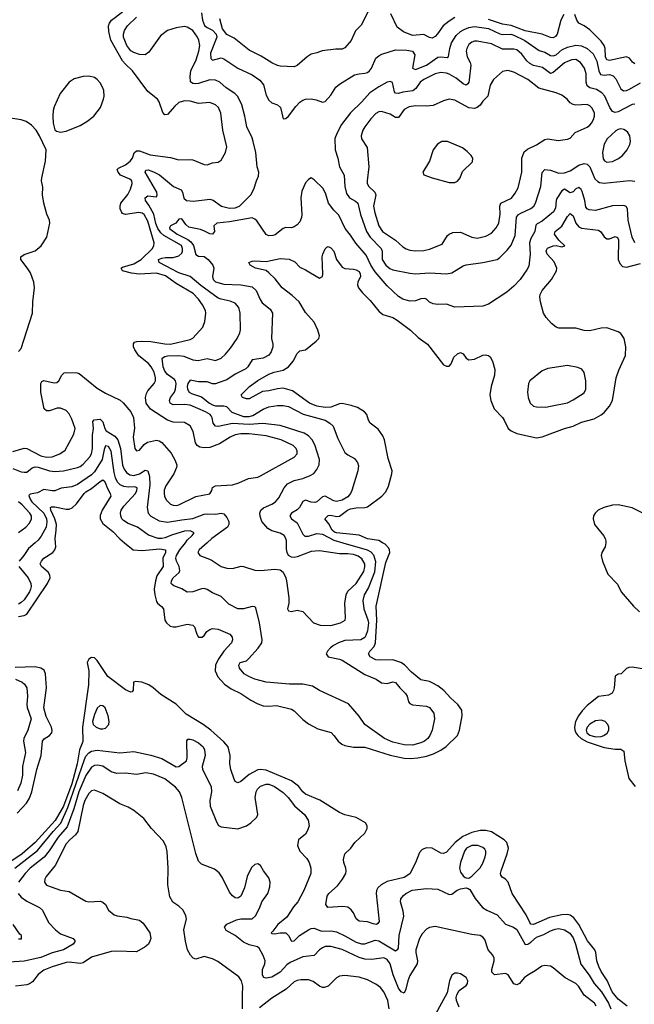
# Model space of a CAD drawing. Header units: inches. Extents: x 1603819 to 1745079, y 385938 to 533966.
# Tile 265 of 561: x 1704959 to 1709325, y 416722 to 423714. Entities that reach past the tile are written whole.
import ezdxf

# ---------------------------------------------------------------- set-up
doc = ezdxf.new("R2010")
doc.units = ezdxf.units.IN
doc.header["$MEASUREMENT"] = 0
doc.layers.add('B7401', color=7, linetype='Continuous')
doc.layers.add('B7402', color=7, linetype='Continuous')

msp = doc.modelspace()

# ---------------------------------------------------------------- linework, layer by layer
at = {"layer": 'B7401', "color": 5}
for points, elevation in [([(1704950, 419476.3), (1704990, 419482.8), (1705010, 419491.9), (1705156.2, 419710), (1705175.4, 419750), (1705172.7, 419770), (1705160.8, 419790), (1705113.6, 419830), (1705105.8, 419850), (1705113.6, 419870), (1705130.7, 419890), (1705194.6, 419930), (1705209.9, 419950.1), (1705217.1, 419970), (1705214, 420000)], 220), ([(1705068.4, 420000), (1705021.3, 419958.7), (1704989.9, 419910), (1704956.3, 419870)], 240), ([(1705703.5, 420000), (1705764.6, 419950), (1705830, 419944.4), (1705955.6, 419955.6), (1705995, 419950), (1705994, 419930), (1705977.3, 419890), (1705978.4, 419830), (1705934.2, 419765.8), (1705923.7, 419730), (1705914.8, 419670), (1705918.2, 419630), (1705930, 419583.1), (1705937.7, 419570), (1705967.2, 419547.2), (1705981.7, 419530), (1705990, 419450.8), (1706001.8, 419430), (1706028.2, 419408.2), (1706050, 419401.5), (1706070, 419402), (1706150, 419420.9), (1706190, 419414.4), (1706202, 419402), (1706217.4, 419350), (1706230, 419328.8), (1706256.2, 419330), (1706270, 419341.3), (1706289.8, 419370.2), (1706310, 419383.9), (1706330, 419390.2), (1706370, 419385.6), (1706452.4, 419350), (1706469.1, 419329.1), (1706470.2, 419310), (1706463.5, 419290), (1706410, 419229.9), (1706369, 419170), (1706350.1, 419130), (1706348, 419090), (1706367.5, 419047.5), (1706414.5, 418994.5), (1706462.2, 418962.2), (1706530, 418928.8), (1706602.2, 418882.2), (1706650, 418855.8), (1706690, 418841.7), (1706730, 418839.4), (1706783.8, 418843.8), (1706890, 418818), (1706910, 418805.3), (1706970, 418743.9), (1707010, 418714.5), (1707077.3, 418677.3), (1707171.3, 418651.3), (1707191.9, 418631.9), (1707221.3, 418590), (1707247.4, 418570), (1707270, 418559.8), (1707330, 418549.3), (1707410, 418548.3), (1707592.1, 418492.1), (1707690, 418470.9), (1707732.1, 418467.9), (1707787.9, 418472.1), (1707850, 418484.6), (1707899, 418501), (1707950, 418526.4), (1707988.3, 418551.7), (1708069.7, 418630), (1708084.2, 418670), (1708103.2, 418770), (1708100.2, 418810), (1708071.6, 418850), (1708018.4, 418898.4), (1707973.3, 418950), (1707930, 418983.5), (1707890, 419006.1), (1707870, 419015), (1707810, 419027.3), (1707741.4, 419081.4), (1707692.1, 419132.1), (1707666.5, 419150), (1707610, 419167.8), (1707525.3, 419165.3), (1707490, 419169.2), (1707449.9, 419189.9), (1707438, 419210), (1707446.4, 419230), (1707477.8, 419262.2), (1707487.8, 419290), (1707495.4, 419450), (1707491.3, 419550), (1707561.4, 419858.6), (1707589, 419930), (1707587.2, 419950), (1707581.1, 419961.1), (1707555.5, 419990), (1707537.4, 420000)], 220), ([(1707253.7, 420000), (1707428.5, 419948.5), (1707454.4, 419934.4), (1707472.8, 419912.8), (1707486.2, 419866.2), (1707479.4, 419790), (1707437.6, 419682.4), (1707407.4, 419630), (1707396.7, 419590), (1707403.6, 419530), (1707433.5, 419453.5), (1707437.1, 419430), (1707430, 419373.7), (1707419.1, 419340.9), (1707410, 419325.9), (1707381.6, 419310), (1707270, 419305.2), (1707224, 419290), (1707189, 419271), (1707166.8, 419253.2), (1707146, 419230), (1707137.4, 419210), (1707150, 419188.6), (1707230, 419174.2), (1707250, 419166.5), (1707410, 419065), (1707490.4, 419030.4), (1707530, 419005.7), (1707570, 418999.8), (1707610, 419011.2), (1707630, 419007.6), (1707659.7, 418970), (1707701, 418930), (1707711.6, 418910), (1707721.4, 418870), (1707730, 418858.3), (1707750, 418849), (1707850, 418839.7), (1707870, 418829.7), (1707900.4, 418790), (1707906.8, 418750), (1707889.8, 418670), (1707872.4, 418630), (1707857.4, 418610), (1707834.2, 418590), (1707810, 418577.9), (1707750, 418562.9), (1707690, 418563.6), (1707610, 418584.1), (1707550, 418610.1), (1707411.8, 418710), (1707370, 418768.4), (1707295, 418855), (1707090.2, 418950.2), (1707040.2, 418980.2), (1706970, 418996.6), (1706875.4, 418995.4), (1706710, 419009.2), (1706630, 419030.2), (1706586, 419050), (1706554.9, 419070), (1706521.1, 419110), (1706516.4, 419130), (1706524.9, 419150), (1706570, 419161.3), (1706584.8, 419175.2), (1706654.3, 419250), (1706678.3, 419290), (1706682.3, 419310), (1706663.5, 419430), (1706637.4, 419537.4), (1706630, 419544.2), (1706610, 419546), (1706550, 419530.2), (1706510, 419531.4), (1706443.9, 419563.9), (1706390, 419618), (1706330, 419644.6), (1706290, 419668.9), (1706270, 419674), (1706250, 419672.8), (1706190, 419650.3), (1706150, 419649), (1706110, 419673.4), (1706053.5, 419693.5), (1706042.3, 419702.3), (1706036.5, 419710), (1706037.3, 419730), (1706050.3, 419750), (1706092.3, 419787.7), (1706096.3, 419803.7), (1706092.3, 419830), (1706072.8, 419870), (1706069.1, 419890), (1706072.5, 419910), (1706096.6, 419950), (1706136.5, 420000)], 240), ([(1706290.4, 420000), (1706234, 419950), (1706224.9, 419930), (1706239.1, 419910), (1706318.8, 419878.8), (1706390, 419831.2), (1706430, 419819.3), (1706470, 419818), (1706532.4, 419832.4), (1706550, 419831.4), (1706630, 419804.2), (1706670, 419802.6), (1706772.2, 419812.2), (1706808.5, 419808.5), (1706830.3, 419790.3), (1706850, 419750.8), (1706854.6, 419730), (1706872.1, 419607.9), (1706870.6, 419570), (1706862, 419530), (1706870, 419516), (1706890, 419510.8), (1706930, 419521.6), (1706970, 419510.4), (1707045.5, 419430), (1707093.7, 419413.7), (1707170, 419412.6), (1707237.2, 419430), (1707271, 419449), (1707274, 419470), (1707269.9, 419569.9), (1707278, 419630), (1707290, 419654.8), (1707350, 419711), (1707404.4, 419795.6), (1707412.2, 419827.8), (1707409.9, 419850), (1707390, 419886.2), (1707364.1, 419904.1), (1707330, 419916.1), (1707290, 419921), (1707230, 419920.3), (1707090, 419942.1), (1707030, 419936.6), (1706930, 419900.2), (1706910, 419895.4), (1706890, 419897.2), (1706869.8, 419909.8), (1706858.4, 419930), (1706853.6, 419953.6), (1706853.7, 420000)], 260), ([(1709122.1, 420000), (1709118.9, 419970), (1709095.5, 419930), (1709090.5, 419910), (1709099.3, 419870), (1709137.7, 419777.7), (1709205.3, 419705.3), (1709231.8, 419650), (1709319.5, 419550), (1709361.5, 419510)], 220), ([(1704953.6, 419830), (1705019.1, 419750), (1705037.5, 419710), (1705040.5, 419690), (1705037.1, 419670), (1705028.2, 419650), (1704990, 419595.5), (1704970, 419575.1), (1704950, 419564.2)], 240), ([(1709273.5, 416710), (1709210, 416759.7), (1709167.4, 416810), (1709131.6, 416891.6), (1709090, 416956.3), (1709073.7, 416990), (1709060.1, 417030), (1709052.9, 417090), (1709045.6, 417110), (1708993.2, 417173.2), (1708930, 417289.8), (1708895.6, 417335.6), (1708870, 417354.5), (1708850, 417359.3), (1708810, 417358.1), (1708722.4, 417337.6), (1708610, 417289.9), (1708590, 417292), (1708582.2, 417302.2), (1708557.4, 417357.4), (1708458.3, 417510), (1708429.7, 417590), (1708411.3, 417610), (1708386, 417626), (1708378.2, 417638.2), (1708375, 417650), (1708379, 417670), (1708423.2, 417790), (1708430.4, 417830), (1708419.6, 417870), (1708401, 417890), (1708310, 417947.1), (1708270, 417957.3), (1708230, 417955.6), (1708170, 417941.7), (1708107, 417913), (1708052.5, 417870), (1707990, 417803.2), (1707970, 417792.3), (1707950, 417795.7), (1707890, 417830.9), (1707850, 417833.8), (1707818.3, 417821.7), (1707799.5, 417800.5), (1707772.1, 417727.9), (1707730, 417649.7), (1707690, 417623.5), (1707570, 417593.4), (1707527.2, 417570), (1707504.3, 417550), (1707493.1, 417530), (1707491.5, 417510), (1707512.6, 417310), (1707504.4, 417295.6), (1707494, 417290), (1707470, 417293.1), (1707430, 417307.7), (1707370, 417312.4), (1707349.1, 417329.1), (1707330, 417372), (1707313.9, 417393.9), (1707290, 417411.5), (1707255.8, 417415.8), (1707149.2, 417410), (1707133.6, 417430), (1707144.4, 417490), (1707155.8, 417510), (1707216.7, 417563.3), (1707253.1, 417610), (1707275.2, 417650), (1707279.1, 417670), (1707276.3, 417690), (1707261.8, 417730), (1707259.4, 417750), (1707268.8, 417791.2), (1707311.8, 417830), (1707340.7, 417870), (1707410, 417936.4), (1707426.9, 417970), (1707428, 417990), (1707416.9, 418010), (1707350, 418048.8), (1707270, 418067), (1707230, 418083.1), (1707092.4, 418172.4), (1706990, 418214.2), (1706970.3, 418230.3), (1706941.2, 418270), (1706890, 418310), (1706710, 418385.1), (1706670, 418390.3), (1706650, 418386.9), (1706590, 418353.6), (1706530, 418303.9), (1706510, 418294.6), (1706498.9, 418298.9), (1706490, 418305.1), (1706481.8, 418321.8), (1706459.5, 418390), (1706452.8, 418430), (1706453.7, 418490), (1706439.3, 418550), (1706410, 418585.6), (1706318.3, 418670), (1706262.8, 418710), (1706143, 418783), (1706070, 418852.7), (1705961.2, 418921.2), (1705908.5, 418970), (1705876, 418990), (1705826, 419010), (1705784.9, 419015.1), (1705767.7, 419010), (1705766.2, 418953.8), (1705758.9, 418941.1), (1705750, 418937.6), (1705710, 418956.2), (1705586.6, 419050), (1705510, 419164), (1705490, 419182), (1705470, 419184.8), (1705450, 419172.3), (1705439.2, 419150), (1705450.2, 419090), (1705448.5, 418990), (1705405, 418690), (1705408.1, 418588.1), (1705384.7, 418530), (1705368.5, 418430), (1705330, 418288), (1705270.5, 418129.5), (1705212.3, 418027.7), (1705070, 417871.6), (1704977.5, 417790), (1704890, 417732.4)], 220), ([(1704941.7, 418078.3), (1705007.2, 418150), (1705030, 418186.4), (1705044.5, 418230), (1705081, 418390), (1705111.6, 418490), (1705120.3, 418590), (1705133.8, 418606.2), (1705171.7, 418630), (1705187.3, 418650), (1705190, 418666.8), (1705184.9, 418690), (1705146.9, 418766.9), (1705131.8, 418828.2), (1705150.8, 418970), (1705143.2, 419070), (1705133.9, 419093.9), (1705110.2, 419110.2), (1705070, 419119.4), (1704926.1, 419113.9)], 220), ([(1709410, 419100.3), (1709310, 419116.9), (1709285.3, 419114.7), (1709270, 419106.6), (1709231, 419070), (1709210, 419066), (1709188.6, 419051.4), (1709181.7, 418970), (1709177.6, 418950), (1709167.7, 418932.3), (1709141.5, 418918.5), (1709070, 418907.6), (1708990, 418844.6), (1708953.7, 418806.3), (1708928.2, 418771.8), (1708908.1, 418730), (1708901.2, 418690), (1708901.7, 418670), (1708908.7, 418650), (1708923.3, 418630), (1708947, 418610), (1708990, 418584.9), (1709110, 418546.9), (1709190, 418534.2), (1709230, 418532.8), (1709250, 418519.6), (1709258.9, 418450), (1709285.9, 418325.9), (1709331.1, 418270)], 220), ([(1704930, 419031.7), (1704977.4, 419010), (1704994.7, 418994.7), (1705010.4, 418970.4), (1705015.7, 418910), (1705009.1, 418850), (1705011.9, 418830), (1705039.9, 418750), (1705018.3, 418670), (1704989.1, 418610), (1704986.9, 418590), (1705001.2, 418510), (1704979.9, 418410), (1704979.1, 418350), (1704966.8, 418293.2), (1704942.7, 418237.3)], 240), ([(1704926, 417690), (1705085.4, 417814.6), (1705197, 417950), (1705251.5, 418008.5), (1705301.4, 418118.6), (1705419.7, 418460.3), (1705430, 418483.2), (1705450, 418507.5), (1705470, 418519.9), (1705510, 418527.9), (1705670, 418508.2), (1705770, 418516.4), (1705891.3, 418491.3), (1705970, 418467.6), (1706070, 418408.4), (1706090, 418409.7), (1706144, 418450), (1706148.2, 418471.8), (1706146.4, 418593.6), (1706154.8, 418605.2), (1706170, 418605.1), (1706190, 418599.7), (1706230, 418579.1), (1706261.7, 418550), (1706273.1, 418530), (1706278, 418490), (1706254.7, 418410), (1706257.4, 418390), (1706319.8, 418270), (1706321.8, 418230), (1706308.9, 418170), (1706313.5, 418130), (1706356.8, 418016.8), (1706371.9, 417991.9), (1706390, 417983.1), (1706510, 417968.5), (1706570, 417988.6), (1706601.3, 418010), (1706643.8, 418050), (1706650.4, 418070), (1706631.1, 418190), (1706638, 418230), (1706649.3, 418250), (1706670, 418271.6), (1706710, 418286), (1706730, 418284.4), (1706770, 418269.8), (1706830, 418227.2), (1706866.3, 418190), (1706911.3, 418131.3), (1706983.5, 418070), (1707008.7, 418030), (1707014.7, 417990), (1707004.7, 417955.3), (1706988.8, 417931.2), (1706940.7, 417890), (1706931.6, 417850), (1706949.6, 417810), (1706998.3, 417758.3), (1707015.1, 417730), (1707028.5, 417690), (1707028.4, 417650), (1706978.5, 417530), (1706935.1, 417450), (1706905.2, 417414.8), (1706858, 417342), (1706792.7, 417290), (1706758.3, 417241.7), (1706745.1, 417230), (1706750, 417225.1), (1706770, 417221.5), (1706810, 417229.9), (1706850, 417228.6), (1706870, 417211.6), (1706891.3, 417171.3), (1706910, 417173.8), (1706947.7, 417210), (1707010, 417251.3), (1707030, 417261.1), (1707050, 417262.4), (1707102.5, 417242.5), (1707170, 417244.2), (1707210, 417236.5), (1707270, 417208.9), (1707350, 417163.9), (1707388.1, 417151.9), (1707410, 417152.2), (1707483.5, 417176.5), (1707510, 417173.5), (1707630, 417102.6), (1707646.6, 417113.4), (1707650, 417122), (1707656, 417210), (1707687.7, 417347.7), (1707683.7, 417383.7), (1707664.9, 417450), (1707667.9, 417470), (1707685.3, 417494.7), (1707702.4, 417510), (1707748.1, 417531.9), (1707850, 417545.2), (1707930, 417539.4), (1708010, 417501), (1708030, 417505.4), (1708068, 417532), (1708090, 417541.7), (1708130, 417549.6), (1708145.4, 417545.4), (1708156.3, 417536.3), (1708193.7, 417473.7), (1708246.6, 417410), (1708277, 417390), (1708350, 417357.3), (1708410, 417292.2), (1708468, 417270), (1708490, 417254.4), (1708550, 417147.1), (1708570, 417149.9), (1708590, 417162.5), (1708630, 417198.7), (1708682.8, 417217.2), (1708730, 417244.5), (1708763.3, 417256.7), (1708790, 417259.4), (1708830, 417251.5), (1708866.7, 417226.7), (1708890, 417194.4), (1708907.8, 417150), (1708946.2, 417006.2), (1709004.7, 416930), (1709039.6, 416870), (1709091.4, 416811.4), (1709141.7, 416730), (1709159.1, 416690)], 240), ([(1709055, 416710), (1709042.4, 416730), (1708967.9, 416787.9), (1708929.9, 416849.9), (1708910.8, 416870), (1708833, 416910), (1708750, 416982.2), (1708730, 416992), (1708690, 416997.2), (1708667.5, 416992.5), (1708621, 416959), (1708568.5, 416930), (1708543.6, 416910), (1708510, 416869.6), (1708490, 416860.5), (1708470, 416867), (1708430, 416931), (1708410, 416939.8), (1708332.3, 416932.3), (1708312.8, 416950), (1708312.9, 416970), (1708329.8, 417030), (1708329.8, 417050), (1708321.1, 417070), (1708288, 417110), (1708262.5, 417182.5), (1708250, 417198.9), (1708229.8, 417209.8), (1708170, 417218), (1707910, 417274.5), (1707871.4, 417268.6), (1707850, 417256.5), (1707818.2, 417221.8), (1707799.6, 417190), (1707772.3, 417110), (1707772.5, 417090), (1707785.6, 417030), (1707783.9, 417010), (1707730, 416927.2), (1707715.7, 416890), (1707702.3, 416830), (1707690, 416802.4), (1707670, 416809.7), (1707650, 416837.6), (1707612, 416932), (1707590, 417008.5), (1707570, 417040.7), (1707547.1, 417052.9), (1707460.8, 417039.2), (1707410, 417043.4), (1707370, 417055.7), (1707250, 417110.5), (1707170, 417133.8), (1707130, 417131.7), (1707110, 417123.7), (1707089.2, 417110), (1707050, 417069.8), (1706970, 417058.3), (1706879.9, 417020.1), (1706857.1, 417002.9), (1706810.3, 416949.7), (1706750, 416915.9), (1706710, 416907.9), (1706693.6, 416913.6), (1706685, 416930), (1706684.5, 416970), (1706700.3, 417010), (1706702.4, 417030), (1706690, 417069.4), (1706660.1, 417120.1), (1706649.3, 417130), (1706590, 417144.2), (1706550, 417162.9), (1706490, 417211.8), (1706425.9, 417245.9), (1706414, 417270), (1706430, 417292.4), (1706498.6, 417321.4), (1706530, 417329.3), (1706610, 417328), (1706633.7, 417350), (1706664.4, 417410), (1706678.3, 417450), (1706721.3, 417510), (1706736.1, 417556.1), (1706738.9, 417590), (1706730, 417621.2), (1706692, 417670), (1706670, 417709), (1706650, 417719), (1706630, 417715.3), (1706606.7, 417693.3), (1706575.3, 417630), (1706556.4, 417550), (1706530.4, 417490), (1706510, 417475.1), (1706490, 417478), (1706470, 417492.3), (1706450, 417518), (1706400.7, 417620.7), (1706376.6, 417656.6), (1706342.2, 417682.2), (1706250, 417717.6), (1706230, 417738.7), (1706210, 417792.7), (1706110.6, 418190), (1706093.6, 418230), (1706065, 418265), (1705990, 418322.7), (1705910, 418357.4), (1705854.7, 418365.3), (1705790, 418352.9), (1705710, 418363.2), (1705650, 418362.2), (1705610, 418373.6), (1705550, 418412.2), (1705510, 418420.9), (1705490, 418416.8), (1705470, 418405.6), (1705430, 418347.2), (1705378.9, 418230), (1705344.7, 418110), (1705296.9, 417983.1), (1705232.4, 417910), (1705167.8, 417812.2), (1705132.6, 417767.4), (1705034.4, 417690), (1704997.2, 417650), (1704951.6, 417590)], 260), ([(1706542.6, 416690), (1706541, 416790), (1706545.3, 416850), (1706535.3, 416890), (1706516.9, 416916.9), (1706365.8, 417025.8), (1706330, 417045.3), (1706270, 417061.3), (1706210, 417043.1), (1706192.3, 417050), (1706173, 417070), (1706151.3, 417110), (1706136.3, 417170), (1706126.3, 417250), (1706145.1, 417330), (1706140.4, 417350), (1706120.4, 417390), (1706090, 417418.3), (1706047.3, 417447.3), (1706025.3, 417485.3), (1706011.7, 417571.7), (1706013.6, 417690), (1706006.1, 417806.1), (1705999.6, 417839.6), (1705979.8, 417879.8), (1705895.1, 417970), (1705840.9, 418040.9), (1705770, 418098), (1705730, 418122.7), (1705670, 418146.6), (1705550, 418219.8), (1705490, 418243.1), (1705470, 418237.2), (1705450, 418218.8), (1705421.8, 418170), (1705410, 418134.3), (1705371.6, 417948.4), (1705355.3, 417924.7), (1705314.4, 417890), (1705290, 417860.7), (1705212.1, 417707.9), (1705146.7, 417630), (1705137.4, 417610), (1705135.3, 417590), (1705150, 417568.9), (1705250, 417532.4), (1705310, 417522.4), (1705430, 417454.3), (1705450, 417448.8), (1705530, 417454), (1705550, 417447), (1705568.5, 417430), (1705590.4, 417390), (1705630, 417358), (1705651.3, 417350), (1705721.6, 417341.6), (1705750, 417330.7), (1705810, 417319.1), (1705837.4, 417297.4), (1705883, 417230), (1705890.7, 417190), (1705884.9, 417170), (1705874.8, 417150), (1705850.7, 417130), (1705790, 417095.6), (1705650, 417100.3), (1705610, 417096.1), (1705470, 417056.3), (1705410, 417017.3), (1705390, 417011.3), (1705310, 417020.6), (1705290, 417018.7), (1705190, 416988.5), (1705130, 416964.3), (1705090, 416933.7), (1705050, 416882.8), (1705030, 416867), (1705010, 416859.8), (1704930.1, 416849.9)], 280), ([(1704947.5, 417510), (1704970, 417483.9), (1705010, 417455.4), (1705099.5, 417410), (1705122, 417390), (1705163.9, 417303.9), (1705214, 417250), (1705250, 417222), (1705339.3, 417190), (1705352.7, 417170), (1705338.9, 417150), (1705270.3, 417109.7), (1705190, 417088.8), (1705110, 417054.2), (1704990, 417027.4), (1704850, 417018.5)], 260), ([(1704950, 417187.6), (1704972.1, 417187.9), (1704971.3, 417210), (1704960, 417220), (1704912.5, 417290)], 240), ([(1707583.4, 416690), (1707575.3, 416750), (1707546.5, 416810), (1707521.7, 416841.7), (1707490, 416865.7), (1707430, 416897), (1707370, 416914.5), (1707270, 416926.3), (1707230, 416922.8), (1707208.9, 416911.1), (1707150, 416850.9), (1707122.2, 416842.2), (1707110, 416841.7), (1707090, 416851), (1707043.5, 416883.5), (1707010, 416896.4), (1706955.9, 416895.9), (1706930, 416890.8), (1706910, 416881), (1706851.8, 416830), (1706750, 416766.4), (1706661.8, 416698.2)], 280), ([(1708081.3, 416701.3), (1708062.9, 416750), (1708060.7, 416770), (1708064.5, 416790), (1708080.7, 416819.3), (1708130, 416855.8), (1708139.7, 416870), (1708142.2, 416890), (1708130, 416913.3), (1708090, 416939.5), (1708070, 416943.7), (1708050, 416942.7), (1708030, 416928.7), (1708013.4, 416890), (1707996.5, 416803.5), (1707902, 416630)], 280)]:
    msp.add_lwpolyline(points, dxfattribs=dict(at, elevation=elevation))
at = {"layer": 'B7401', "color": 5, "elevation": 240}
for points in [[(1705530, 418843.5), (1705510, 418826), (1705490, 418780.5), (1705477.7, 418730), (1705481.4, 418710), (1705502, 418690), (1705530, 418679.3), (1705550, 418677.6), (1705570, 418682.3), (1705591.8, 418710), (1705594.4, 418730), (1705588.9, 418770), (1705566.3, 418826.3), (1705550, 418841.1)], [(1709090, 418740.6), (1709050, 418735), (1709010, 418710.5), (1708991.4, 418690), (1708982.2, 418670), (1708987.5, 418650), (1709010, 418633.5), (1709050, 418621.8), (1709090, 418622.8), (1709109.8, 418630), (1709132.8, 418647.2), (1709145.2, 418670), (1709145.2, 418690), (1709137.3, 418710), (1709117.2, 418730)], [(1708170, 417850.4), (1708132.1, 417830), (1708119.2, 417810), (1708090.2, 417730), (1708083, 417690), (1708090, 417661.6), (1708110, 417634), (1708123.8, 417623.8), (1708130, 417619.3), (1708150, 417618), (1708170, 417632.2), (1708230, 417691.5), (1708250, 417724.9), (1708266.2, 417770), (1708271.6, 417790), (1708270.9, 417810), (1708263.6, 417823.6), (1708250, 417835.8), (1708214.5, 417850)]]:
    msp.add_lwpolyline(points, close=True, dxfattribs=at)
at = {"layer": 'B7402', "color": 5}
for points, elevation in [([(1707470, 423848), (1707400.1, 423699.9), (1707384.4, 423675.6), (1707345.5, 423634.5), (1707314, 423566), (1707270, 423515), (1707250, 423505.3), (1707204.8, 423504.8), (1707107.9, 423492.1), (1707070, 423478), (1707030, 423469.7), (1707000.5, 423450), (1706930, 423387.8), (1706910, 423378.7), (1706810, 423384), (1706790, 423388.7), (1706750, 423408.4), (1706674.2, 423454.2), (1706590, 423497.7), (1706482.4, 423582.4), (1706430, 423607.6), (1706401, 423650), (1706380.5, 423720.5)], 220), ([(1704911.7, 420648.3), (1704990, 420671), (1705010, 420668.3), (1705110, 420616), (1705150, 420606.9), (1705190, 420609.6), (1705245.1, 420630), (1705282, 420658), (1705343.2, 420770), (1705352.4, 420810), (1705330, 420877.4), (1705310, 420915), (1705290, 420938.8), (1705250, 420954.9), (1705225.4, 420954.6), (1705170, 420935.8), (1705150, 420936.2), (1705132.3, 420950), (1705109.8, 421069.8), (1705108.4, 421131.6), (1705116.3, 421143.7), (1705130, 421152.2), (1705205.1, 421134.9), (1705222.2, 421137.8), (1705238, 421150), (1705259.6, 421190), (1705274.7, 421205.3), (1705291.2, 421208.8), (1705366.5, 421206.5), (1705381.6, 421201.6), (1705510, 421097.5), (1705570, 421062.6), (1705673.2, 421013.2), (1705694.1, 420994.1), (1705748.2, 420928.2), (1705767.9, 420887.9), (1705773.8, 420813.8), (1705765.2, 420750), (1705777.6, 420670), (1705790, 420653.1), (1705810, 420658), (1705843.1, 420696.9), (1705866.2, 420713.8), (1705930, 420728.8), (1705950, 420723.1), (1705970, 420710.4), (1706034.7, 420634.7), (1706064.8, 420584.8), (1706075.8, 420550), (1706073.8, 420533.8), (1706053.8, 420490), (1705996.3, 420403.7), (1705986, 420374), (1705984.6, 420350), (1705988.3, 420328.3), (1706001.6, 420301.6), (1706030, 420274.7), (1706050, 420266.5), (1706070, 420264.1), (1706090, 420267.8), (1706210, 420327), (1706310, 420348), (1706325.4, 420370), (1706328.7, 420391.3), (1706350, 420404.9), (1706470, 420411), (1706515, 420425), (1706583.9, 420456.1), (1706650, 420466), (1706670, 420474), (1706910, 420607.5), (1706929.8, 420630), (1706931.4, 420650), (1706922.5, 420670), (1706902, 420690), (1706816.4, 420730), (1706710, 420758), (1706590, 420773.7), (1706530, 420773.2), (1706490, 420765.6), (1706454.9, 420750), (1706378.6, 420701.4), (1706310, 420676.5), (1706270, 420672.7), (1706239.2, 420679.2), (1706220.7, 420690), (1706208.7, 420708.7), (1706191.7, 420790), (1706169.7, 420830), (1706130, 420854.2), (1706050, 420857), (1706010, 420869.8), (1705888.8, 420948.8), (1705858.8, 420990), (1705853.7, 421030), (1705859.9, 421060.1), (1705870, 421079), (1705914.6, 421130), (1705923.2, 421150), (1705923.9, 421170), (1705913.8, 421210), (1705893.2, 421250), (1705873.2, 421273.2), (1705806.1, 421326.1), (1705776.7, 421370), (1705767.9, 421390), (1705766.8, 421413.2), (1705776, 421424), (1705790.5, 421429.5), (1705827.9, 421432.1), (1705890, 421427.8), (1705990, 421411.8), (1706030, 421410.9), (1706170, 421442.5), (1706190, 421452.8), (1706259.7, 421530), (1706274.7, 421570), (1706282.7, 421630), (1706278.2, 421650), (1706258, 421690), (1706228.9, 421730), (1706190.7, 421770), (1706070, 421841.5), (1705994.2, 421894.2), (1705930, 421913.3), (1705806.9, 421906.9), (1705753.4, 421913.4), (1705688.6, 421930), (1705679.7, 421950), (1705690, 421957.6), (1705770, 421980.5), (1705821.2, 422010), (1705901.8, 422090), (1705913, 422110), (1705914.4, 422130), (1705870, 422283.1), (1705842.8, 422330), (1705830, 422339.9), (1705805.8, 422345.8), (1705710, 422329.8), (1705690, 422337.6), (1705681.7, 422350), (1705673.9, 422370), (1705672.3, 422390), (1705677.8, 422410), (1705728.2, 422471.8), (1705746.9, 422510), (1705758.6, 422550), (1705755.3, 422570), (1705742.3, 422582.3), (1705675.9, 422610), (1705658.4, 422630), (1705652.9, 422650), (1705660.5, 422659.5), (1705710, 422683.3), (1705744.5, 422710), (1705759.6, 422730), (1705771.7, 422768.3), (1705790, 422781.9), (1705810, 422783.3), (1705886.6, 422753.4), (1706030, 422736.4), (1706090, 422717.6), (1706170, 422721.7), (1706190, 422718.3), (1706270, 422686.4), (1706290, 422684.4), (1706330, 422697), (1706370, 422703.1), (1706390, 422715.8), (1706420.8, 422770), (1706429.8, 422810.2), (1706403, 422930), (1706389, 423050), (1706370.6, 423090), (1706350.8, 423110), (1706310, 423125.7), (1706230, 423118.8), (1706170, 423136), (1706130, 423138), (1706090, 423124.7), (1706060.9, 423099.1), (1706010, 423040.9), (1705990, 423037.2), (1705975.6, 423055.6), (1705949.6, 423130), (1705938.4, 423150), (1705870, 423203), (1705759.8, 423350), (1705710, 423397.3), (1705690, 423422.8), (1705607.9, 423567.9), (1705592.5, 423630), (1705591.1, 423670), (1705596.8, 423690), (1705610.6, 423710), (1705690, 423769.5)], 280), ([(1706853.7, 420000), (1706853.7, 420013.7), (1706850.5, 420030.5), (1706837.2, 420050), (1706810, 420066.6), (1706750, 420084.8), (1706721.9, 420101.9), (1706679.1, 420150), (1706667.6, 420187.6), (1706666, 420210), (1706672.6, 420230), (1706691.5, 420248.5), (1706750, 420273.6), (1706776.4, 420290), (1706801.1, 420318.9), (1706838.7, 420390), (1706862.9, 420417.1), (1706910, 420442.2), (1706970, 420457.1), (1707022.5, 420477.5), (1707047.6, 420492.4), (1707070, 420518.7), (1707086.3, 420553.7), (1707089.8, 420590), (1707056.1, 420696.1), (1707037.4, 420730), (1707010, 420758.5), (1706979, 420779), (1706810, 420833), (1706685.7, 420845.7), (1706590, 420840.1), (1706470, 420845.6), (1706370, 420824.6), (1706350, 420826.9), (1706334.1, 420850), (1706327.6, 420887.6), (1706320.2, 420900.2), (1706312.5, 420910), (1706279.3, 420930), (1706170, 420976.3), (1706130, 420982.1), (1706050, 420979.2), (1706029, 420990), (1706023.2, 421010), (1706031.4, 421030), (1706058.3, 421070), (1706065.4, 421090), (1706069.9, 421130), (1706065.7, 421150), (1706058.5, 421158.5), (1706010, 421193.6), (1705990, 421218.5), (1705978.5, 421250), (1705972.2, 421310), (1705990, 421321.8), (1706010, 421326.1), (1706090, 421329.2), (1706125.2, 421325.2), (1706190, 421299.5), (1706227.3, 421292.7), (1706290, 421307.2), (1706350, 421293.6), (1706389.9, 421310.1), (1706422, 421338), (1706457.8, 421382.2), (1706503.1, 421450), (1706523.1, 421490), (1706527.9, 421512.1), (1706526.3, 421630), (1706515.8, 421670), (1706490, 421699.8), (1706455.3, 421715.3), (1706390, 421728.5), (1706370, 421736.8), (1706246.5, 421826.5), (1706170.9, 421890.9), (1706090, 421916.2), (1705949.4, 421990), (1705944.4, 422010), (1705970, 422021.4), (1705994.1, 422025.9), (1706050, 422025.4), (1706090, 422037), (1706110, 422056), (1706115.6, 422070), (1706116.2, 422090), (1706108.2, 422110), (1705982.3, 422182.3), (1705961.2, 422201.2), (1705939.8, 422230), (1705926, 422266), (1705911.8, 422331.8), (1705877.2, 422397.2), (1705853.3, 422430), (1705849.8, 422450), (1705870, 422462.2), (1705930, 422455.3), (1705937, 422470), (1705934.3, 422490), (1705850, 422631), (1705855.4, 422644.6), (1705873.1, 422646.9), (1705910, 422634.5), (1705952.1, 422612.1), (1706051.8, 422530), (1706105.5, 422505.5), (1706114.8, 422490), (1706125.5, 422445.5), (1706144.4, 422430), (1706195, 422425), (1706310, 422438.8), (1706332.9, 422432.9), (1706392.4, 422390), (1706450, 422376.1), (1706490, 422378.7), (1706521.1, 422390), (1706600.5, 422470), (1706623.5, 422510), (1706640.5, 422570), (1706656.1, 422603.9), (1706659.1, 422630), (1706645.1, 422670), (1706636.4, 422770), (1706618.3, 422850), (1706610, 422876), (1706572.2, 422952.2), (1706558.9, 423030), (1706537.3, 423110), (1706508.2, 423168.2), (1706488.7, 423188.7), (1706426.9, 423230), (1706380.5, 423270), (1706350, 423284.1), (1706310, 423287.4), (1706230, 423261.5), (1706210, 423259.1), (1706190, 423260.7), (1706172.5, 423272.5), (1706170.5, 423310.5), (1706176.2, 423350), (1706214, 423430), (1706232.9, 423490), (1706238.3, 423530), (1706232.3, 423567.7), (1706223.2, 423590), (1706190, 423637.8), (1706150, 423661.5), (1706130, 423665.3), (1706070, 423657.1), (1706010, 423638), (1705959.9, 423600.1), (1705875.6, 423484.4), (1705850, 423465.5), (1705810, 423466.8), (1705770, 423480.2), (1705750, 423493.7), (1705719.6, 423530), (1705696.8, 423590), (1705696.3, 423610), (1705703.1, 423636.9), (1705725.2, 423670), (1705790, 423730.8)], 260), ([(1706250, 423763.7), (1706257.4, 423710), (1706273.2, 423673.2), (1706290, 423657.5), (1706330, 423639), (1706355.1, 423610), (1706359.1, 423590), (1706315.4, 423475.4), (1706318, 423438), (1706330, 423426.2), (1706390, 423442.9), (1706410, 423436.8), (1706510, 423369.8), (1706610, 423322.2), (1706664.2, 423284.2), (1706691.9, 423251.9), (1706710, 423177), (1706730, 423142), (1706750, 423124.4), (1706789.7, 423109.7), (1706810.9, 423090.9), (1706830, 423009.4), (1706850, 423012.3), (1706870, 423029.5), (1706921.6, 423098.4), (1706950, 423128.7), (1706970, 423142.5), (1706990.2, 423149.8), (1707030, 423152.8), (1707065.4, 423145.4), (1707110, 423128), (1707130, 423132), (1707170, 423177), (1707205.4, 423234.6), (1707230, 423256.4), (1707338.7, 423321.3), (1707370, 423329.8), (1707410, 423333.6), (1707430, 423339.8), (1707443.6, 423350), (1707458.2, 423370), (1707490, 423439.6), (1707510, 423458), (1707531.3, 423468.7), (1707630, 423499.3), (1707710, 423498.3), (1707750, 423490.7), (1707765.4, 423465.4), (1707748.7, 423368.7), (1707770, 423359.5), (1707850, 423391.6), (1707930, 423446.8), (1707950, 423450.4), (1707995, 423445), (1708006.4, 423453.6), (1708014, 423510), (1708026.3, 423550), (1708058.9, 423601.1), (1708090.8, 423629.2), (1708116.1, 423643.9), (1708150, 423657.8), (1708190, 423664.7), (1708290, 423651.1), (1708370, 423612.6), (1708390, 423607.6), (1708449.2, 423610.8), (1708470, 423603.5), (1708547.3, 423567.3), (1708650, 423496.3), (1708690, 423482.4), (1708730, 423460.5), (1708750, 423456.5), (1708770, 423465.3), (1708810, 423500.9), (1708850, 423519.6), (1708910, 423532.5), (1708950, 423529.1), (1708990, 423509.2), (1709032.3, 423472.3), (1709058.6, 423418.6), (1709072.8, 423350), (1709085.5, 423325.5), (1709110, 423320.1), (1709150, 423323.9), (1709175.7, 423315.7), (1709194.1, 423294.1), (1709230, 423224), (1709248.1, 423208.1), (1709270, 423210.6), (1709290, 423219.9), (1709370, 423266.2)], 240), ([(1708050, 423728.7), (1708010, 423704.2), (1707966.6, 423670), (1707927.1, 423612.9), (1707910, 423594.7), (1707890, 423582.6), (1707870, 423586.9), (1707829.9, 423609.9), (1707750, 423600.6), (1707686.8, 423626.8), (1707641.8, 423661.8), (1707595, 423755)], 220), ([(1708825, 423750), (1708803.7, 423710), (1708776.9, 423610), (1708765.3, 423594.7), (1708750, 423585.8), (1708730, 423586.8), (1708670, 423612), (1708550, 423634.1), (1708450, 423672.7), (1708390, 423682.3), (1708290, 423716.1)], 220), ([(1709330, 423400.4), (1709312.9, 423412.9), (1709290, 423441.8), (1709270, 423450.6), (1709150, 423423.2), (1709130, 423428.5), (1709121.4, 423450), (1709117.4, 423510), (1709111.2, 423530), (1709090, 423562.4), (1709010, 423641.1), (1708970, 423670.4), (1708930.3, 423690.3), (1708917.5, 423710), (1708903, 423750)], 220), ([(1709330, 423114.9), (1709310, 423112.4), (1709210, 423059), (1709190, 423055.6), (1709170, 423062), (1709150.4, 423090.4), (1709114.7, 423170), (1709094.9, 423194.9), (1709057.1, 423217.1), (1709008.4, 423230), (1708990, 423245.3), (1708984.3, 423270), (1708983.4, 423330), (1708972.5, 423370), (1708942.9, 423410), (1708910.7, 423430.7), (1708880.5, 423430), (1708850, 423418), (1708830, 423406.5), (1708750, 423338.9), (1708730, 423332.7), (1708674, 423374), (1708610, 423388.9), (1708582.3, 423402.3), (1708562, 423422), (1708527.4, 423470), (1708490, 423498.8), (1708470, 423505.6), (1708390, 423505.3), (1708310, 423543.2), (1708210, 423562.3), (1708190, 423562), (1708170, 423555), (1708150, 423537.2), (1708135.4, 423510), (1708131.1, 423490), (1708136.9, 423450), (1708158.4, 423410), (1708162.9, 423390), (1708153.1, 423286.9), (1708150, 423269.4), (1708142.4, 423257.6), (1708130, 423249.8), (1708110, 423259.4), (1708059.6, 423299.6), (1708010, 423327.4), (1707990, 423334.7), (1707950, 423337.9), (1707910, 423329.3), (1707830.2, 423290), (1707804.6, 423270), (1707773.6, 423226.4), (1707751.6, 423208.4), (1707681.7, 423198.3), (1707649.1, 423189.1), (1707630, 423191), (1707622.4, 423202.4), (1707607.6, 423267.6), (1707590, 423275), (1707570, 423269.8), (1707510, 423237.8), (1707445.5, 423194.5), (1707389.2, 423130), (1707308.6, 423051.4), (1707245.4, 422970), (1707213.4, 422910), (1707198.5, 422870), (1707199.7, 422790), (1707218.2, 422730), (1707230.3, 422670), (1707265.4, 422610), (1707268.6, 422530), (1707280.5, 422480.5), (1707301.2, 422450), (1707345.5, 422425.5), (1707360.6, 422410), (1707381.1, 422330), (1707422.6, 422210), (1707449.2, 422169.2), (1707527.9, 422090), (1707534.3, 422070), (1707534.6, 422010), (1707559.4, 421970), (1707587.5, 421947.5), (1707610, 421937.2), (1707730, 421913), (1707770.2, 421910.2), (1707870, 421916.8), (1707990, 421909.2), (1708030, 421916.1), (1708110, 421965.3), (1708130, 421973.1), (1708250, 421988.7), (1708350, 422011.8), (1708370, 422025.3), (1708422.6, 422077.4), (1708450, 422112.4), (1708477.9, 422182.1), (1708487.4, 422312.6), (1708502, 422330), (1708519.4, 422340.6), (1708590, 422373), (1708610.8, 422390), (1708624.4, 422410), (1708661.1, 422530), (1708671.6, 422628.4), (1708690.8, 422649.2), (1708730, 422645.5), (1708790, 422624.8), (1708830, 422626.4), (1708870, 422640.2), (1708930, 422680.9), (1708970, 422693.1), (1708990, 422687.2), (1709008.6, 422668.6), (1709045, 422585), (1709065.1, 422565.1), (1709078.9, 422558.9), (1709110, 422553.5), (1709290, 422572.3), (1709330, 422567.9)], 260), ([(1704950, 421358), (1704970, 421378.4), (1705050.5, 421630), (1705052.5, 421710), (1705064.5, 421810), (1705059.6, 421850), (1705035.2, 421915.2), (1705012.7, 421952.7), (1704967.3, 422010), (1704966.6, 422030), (1704990, 422046.4), (1705070, 422071.8), (1705112.7, 422107.3), (1705152.9, 422170), (1705174, 422270), (1705170.7, 422290.7), (1705152.7, 422332.7), (1705129.8, 422410), (1705122.2, 422470), (1705124.9, 422524.9), (1705115.4, 422570), (1705115.8, 422590), (1705143, 422710), (1705146.6, 422790), (1705100.9, 422890), (1705076.9, 422930), (1705044.4, 422964.4), (1705006, 422990), (1704970, 423003.5), (1704894.8, 423014.8)], 320), ([(1709329.4, 422130), (1709310.8, 422170), (1709281.4, 422290), (1709277.1, 422370), (1709266.8, 422386.8), (1709250, 422395), (1709170, 422393.1), (1709050, 422358.5), (1709004.3, 422364.3), (1708990.2, 422370.2), (1708982, 422382), (1708974.2, 422430), (1708954.7, 422494.7), (1708948.3, 422508.3), (1708930, 422521.7), (1708910, 422513.1), (1708890, 422491.4), (1708870, 422483.5), (1708830, 422509.4), (1708810, 422499), (1708775.3, 422444.7), (1708769.9, 422430), (1708765.1, 422374.9), (1708751.4, 422350), (1708670, 422282.4), (1708635.3, 422264.7), (1708626, 422254), (1708619.6, 422210), (1708590, 422159.1), (1708581.9, 422130), (1708585, 422050), (1708575.9, 421964.1), (1708562.8, 421937.2), (1708515.6, 421870), (1708470, 421822.3), (1708420.4, 421779.6), (1708290, 421693.4), (1708250, 421680.3), (1708050, 421673.7), (1707990, 421692.9), (1707930, 421691.1), (1707896, 421696), (1707870, 421709.1), (1707850, 421730.2), (1707834.9, 421734.9), (1707810, 421732.4), (1707770, 421717), (1707730, 421716.1), (1707680.4, 421730), (1707650, 421748.2), (1707570, 421824), (1707484, 421924), (1707453.3, 421970), (1707421.6, 422041.6), (1707347.5, 422127.5), (1707310, 422184.4), (1707271.8, 422231.8), (1707225.2, 422325.2), (1707190, 422360.8), (1707151.8, 422410), (1707135, 422475), (1707114.2, 422514.2), (1707050, 422576.4), (1707030, 422590.4), (1707010, 422578.7), (1706990, 422554.9), (1706964.4, 422495.6), (1706956.5, 422450), (1706962.8, 422330), (1706960.9, 422310), (1706950, 422279.1), (1706930, 422257.1), (1706910, 422244), (1706890, 422234.8), (1706850, 422237.3), (1706830, 422230.8), (1706773, 422187), (1706758.6, 422181.4), (1706730, 422178.7), (1706710, 422188.5), (1706644.5, 422284.5), (1706630, 422297.6), (1706610, 422306), (1706450, 422277.8), (1706359, 422270), (1706338.4, 422250), (1706342.7, 422210), (1706329.3, 422190.7), (1706310, 422192.7), (1706273.2, 422213.2), (1706243.6, 422223.6), (1706161.4, 422241.4), (1706138.4, 422258.4), (1706110, 422299.1), (1706090, 422298), (1706067.4, 422270), (1706031.1, 422250), (1706024.7, 422235.3), (1706024, 422230), (1706077.1, 422190), (1706153.2, 422153.2), (1706176.2, 422136.2), (1706194.5, 422110), (1706210, 422045.7), (1706230, 422035.7), (1706270, 422032), (1706298.4, 422010), (1706330.8, 421970), (1706337.7, 421950), (1706329.8, 421890), (1706332.9, 421870), (1706350, 421852.9), (1706410, 421836.6), (1706530.9, 421830.9), (1706610, 421817.3), (1706640.2, 421790), (1706667, 421727), (1706682.5, 421702.5), (1706738, 421658), (1706754.5, 421630), (1706747, 421450), (1706757.2, 421410), (1706757.2, 421390), (1706745.8, 421354.2), (1706728, 421332), (1706689.8, 421310.2), (1706610, 421297.8), (1706581, 421250), (1706565.9, 421234.1), (1706490, 421196.2), (1706430, 421156.6), (1706370, 421134.5), (1706350, 421128.2), (1706330, 421128.1), (1706290, 421141.7), (1706230, 421142.2), (1706170, 421154.6), (1706153.8, 421130), (1706149.4, 421110), (1706151.9, 421090), (1706162.6, 421070), (1706180, 421060), (1706250, 421036.1), (1706308, 420990), (1706330, 420978.5), (1706350, 420972.8), (1706410, 420972.9), (1706428, 420968), (1706465.9, 420925.9), (1706550, 420896.4), (1706590, 420896.2), (1706616.6, 420903.4), (1706690, 420947.5), (1706730, 420963.9), (1706790, 420973.4), (1706830, 420974), (1706870, 420966.2), (1706973.9, 420913.9), (1707129.7, 420870), (1707161.7, 420850), (1707186.6, 420826.6), (1707219.2, 420739.2), (1707270, 420641.6), (1707290, 420624), (1707338, 420598), (1707358, 420570), (1707365.1, 420545.1), (1707362, 420510), (1707319.1, 420370), (1707309.8, 420350), (1707290, 420325), (1707250, 420301.5), (1707210, 420293.1), (1707190, 420297), (1707130, 420330.1), (1707110, 420326.8), (1707070.9, 420289.1), (1707055.2, 420284.8), (1707030, 420288.7), (1706990, 420303.2), (1706970, 420291.5), (1706948, 420250), (1706930, 420233.5), (1706889.8, 420210), (1706877.2, 420190), (1706891.1, 420170), (1706930, 420140.3), (1706970, 420060.4), (1706986, 420046), (1707010, 420047.3), (1707070, 420065.2), (1707110, 420059.6), (1707190, 420018.8), (1707253.7, 420000)], 240), ([(1707537.4, 420000), (1707510, 420015.1), (1707430, 420027.6), (1707370, 420052.6), (1707210, 420069.5), (1707195.8, 420075.8), (1707178.1, 420090), (1707154.6, 420134.6), (1707126, 420170), (1707150, 420194.1), (1707170, 420195.5), (1707210, 420185.3), (1707230, 420187.9), (1707287.8, 420230), (1707310, 420240.1), (1707350, 420248.3), (1707410, 420249.5), (1707430, 420255.9), (1707530.7, 420329.3), (1707559.7, 420360.3), (1707579, 420401), (1707603.1, 420490), (1707604.5, 420510), (1707577.8, 420597.8), (1707551.3, 420731.3), (1707539.7, 420759.7), (1707505.6, 420805.6), (1707448.3, 420850), (1707437.2, 420870), (1707426.3, 420910), (1707409.8, 420929.8), (1707359.1, 420959.1), (1707314.5, 420974.5), (1707250, 420988.4), (1707230, 420985.4), (1707170, 420961.3), (1707130, 420961), (1707070, 420970.4), (1707018.2, 420990), (1706897.9, 421077.9), (1706830, 421096.7), (1706790, 421093.2), (1706730, 421078), (1706685.2, 421074.8), (1706590, 421021.1), (1706570, 421021.1), (1706542.7, 421030), (1706532, 421050), (1706591.2, 421110), (1706650, 421150.8), (1706730, 421195.9), (1706767.6, 421210), (1706830, 421225.1), (1706870, 421249.6), (1706903, 421290), (1706930, 421344.6), (1706950, 421362.3), (1706990.5, 421369.5), (1707065.7, 421430), (1707084.7, 421450), (1707088.4, 421470), (1707076.8, 421510), (1707050, 421566.9), (1706990, 421635.3), (1706943.8, 421710), (1706895.8, 421755.8), (1706823.1, 421810), (1706774.1, 421874.1), (1706730, 421916.4), (1706710, 421931.8), (1706633.6, 421950), (1706596.9, 421970), (1706587.8, 421990), (1706610, 421999), (1706630, 422000.8), (1706710, 421998), (1706810, 422019.2), (1706873, 422013), (1706914.4, 421994.4), (1706950, 421956.5), (1706990, 421938.8), (1707090, 421879.5), (1707109.3, 421890), (1707113, 421907), (1707108.3, 422030), (1707113.3, 422050), (1707130, 422086.8), (1707141.6, 422098.4), (1707150, 422104), (1707170, 422092.7), (1707190.2, 422070.2), (1707209, 422010), (1707250, 421957.4), (1707270, 421946), (1707330, 421943.2), (1707350, 421938.4), (1707370, 421927), (1707378.9, 421910), (1707379.3, 421890), (1707360.2, 421850), (1707358, 421830), (1707365.8, 421810), (1707393.8, 421773.8), (1707450, 421720.3), (1707510, 421643.6), (1707540, 421620), (1707610, 421598), (1707641.3, 421581.3), (1707734.9, 421510), (1707790, 421456.5), (1707856.3, 421410), (1707970, 421262.4), (1707990, 421253), (1708010, 421254), (1708023.7, 421270), (1708043.5, 421316.5), (1708070, 421342), (1708090, 421350.5), (1708110, 421340.7), (1708130.3, 421310.3), (1708150, 421299.5), (1708190, 421302.8), (1708250, 421332.2), (1708265.3, 421334.7), (1708290, 421330.4), (1708300.7, 421320.7), (1708319.1, 421290), (1708335.3, 421230), (1708332.6, 421190), (1708308.2, 421110), (1708299.7, 421050), (1708306.4, 421010), (1708330.2, 420950), (1708388.2, 420888.2), (1708401.3, 420870), (1708430, 420810.3), (1708450, 420793.6), (1708490, 420775.6), (1708630, 420745), (1708670, 420752.5), (1708830, 420811.5), (1708890, 420828.2), (1708950, 420857.1), (1709040.7, 420879.3), (1709090, 420907.9), (1709110, 420924.9), (1709148.6, 420970), (1709170.6, 421009.4), (1709195.9, 421170), (1709214.4, 421225.6), (1709262.5, 421330), (1709264.6, 421390), (1709253.1, 421450), (1709230, 421485.4), (1709210, 421498.1), (1709130, 421525.6), (1709090, 421522.9), (1709010, 421504.7), (1708970, 421507.1), (1708910, 421524.4), (1708790, 421524.2), (1708770, 421531.7), (1708735.9, 421555.9), (1708698.5, 421598.5), (1708681.1, 421630), (1708658.1, 421710), (1708654, 421746), (1708656.8, 421763.2), (1708671.3, 421790), (1708736.5, 421870), (1708772.1, 421930), (1708774.8, 421950), (1708755, 421995), (1708707.1, 422050), (1708700.2, 422070), (1708701.9, 422078.1), (1708708.4, 422091.6), (1708750, 422108.1), (1708771.2, 422111.2), (1708810, 422102), (1708831.1, 422108.9), (1708788.4, 422148.4), (1708758.5, 422190), (1708762.4, 422210), (1708810, 422246.8), (1708850, 422316.5), (1708870, 422336.5), (1708890, 422320.9), (1708908.7, 422268.7), (1708930, 422242.3), (1708950, 422234.2), (1709070, 422218.7), (1709086.6, 422206.6), (1709110, 422171.4), (1709130, 422157.7), (1709150, 422157.6), (1709190, 422174.2), (1709206.2, 422166.2), (1709213.1, 422150), (1709210.9, 422010.9), (1709222.6, 421982.6), (1709242.4, 421962.4), (1709270, 421956.8), (1709370, 421982.9)], 220), ([(1704910, 420526.3), (1704970, 420503.2), (1704990, 420500.2), (1705010, 420500.9), (1705048, 420532), (1705070, 420538), (1705090, 420535.8), (1705170, 420510.6), (1705210, 420506.1), (1705269.4, 420510.6), (1705370, 420533.2), (1705390, 420541.7), (1705410, 420557.2), (1705457.8, 420610), (1705469.9, 420630), (1705475.9, 420670), (1705475.5, 420764.5), (1705482.5, 420810), (1705478.6, 420861.4), (1705488.3, 420871.7), (1705530, 420876.5), (1705550, 420858.4), (1705563, 420810), (1705574.7, 420794.7), (1705636.1, 420756.1), (1705657.2, 420730), (1705676.2, 420670), (1705688.6, 420550), (1705701.3, 420521.3), (1705718.1, 420498.1), (1705741, 420481), (1705770, 420476.6), (1705809.8, 420490), (1705850, 420516.2), (1705870.7, 420510.7), (1705882.4, 420470), (1705884.9, 420410), (1705865, 420250), (1705873, 420210), (1705890, 420188.7), (1705950, 420154.4), (1706010, 420145), (1706110, 420163.3), (1706190, 420171.5), (1706270, 420202.1), (1706290, 420205.5), (1706350, 420203.8), (1706390, 420209), (1706410, 420205.3), (1706430, 420179.3), (1706444, 420150), (1706445.5, 420130), (1706435.3, 420110), (1706324.2, 420030), (1706290.4, 420000)], 260), ([(1706136.5, 420000), (1706150, 420016.9), (1706185, 420050), (1706197.8, 420070), (1706170, 420084.1), (1706130, 420082.5), (1706043.9, 420056.1), (1705990, 420034), (1705970, 420028.8), (1705942, 420030), (1705873.4, 420053.4), (1705796.5, 420110), (1705730, 420135.8), (1705697.5, 420157.5), (1705685.8, 420170), (1705676.8, 420190), (1705675, 420210), (1705679.8, 420230), (1705699.9, 420260.1), (1705782.5, 420350), (1705791.7, 420370), (1705793.5, 420390), (1705777.6, 420397.6), (1705730, 420393.7), (1705698.2, 420398.2), (1705673.4, 420410), (1705654.7, 420430), (1705640.4, 420460.4), (1705630, 420498.7), (1705608.3, 420650), (1705590, 420683.8), (1705570, 420689), (1705558.6, 420661.4), (1705544.3, 420590), (1705490, 420502.4), (1705470, 420481.1), (1705370, 420412.4), (1705330, 420396.1), (1705252.9, 420387.1), (1705210, 420369.3), (1705190, 420367.6), (1705130, 420378.8), (1705085.6, 420354.4), (1705034.5, 420345.5), (1705025.3, 420334.7), (1705033.4, 420310), (1705046.7, 420290), (1705130, 420208.7), (1705149.2, 420170), (1705152.7, 420147.3), (1705147.1, 420110), (1705112.8, 420047.2), (1705090, 420019), (1705068.4, 420000)], 240), ([(1705214, 420000), (1705210.9, 420030), (1705219.6, 420090), (1705219.8, 420130), (1705209.6, 420170), (1705180.3, 420230), (1705178.5, 420250), (1705184.6, 420255.4), (1705210, 420254.9), (1705290, 420237.2), (1705310, 420239), (1705332.3, 420247.7), (1705363.7, 420276.3), (1705417.8, 420350), (1705430, 420360.5), (1705470, 420385.5), (1705530, 420435.5), (1705550, 420447.1), (1705559.3, 420439.3), (1705570, 420422.4), (1705579.6, 420390), (1705603.2, 420350), (1705607.2, 420330), (1705545, 420230), (1705530, 420194), (1705530.2, 420170), (1705550, 420135.9), (1705620.1, 420080.1), (1705670, 420027.5), (1705703.5, 420000)], 220), ([(1704950, 420073.5), (1705002.2, 420110), (1705030, 420138), (1705044.4, 420170), (1705042.4, 420190), (1705031.1, 420210), (1704976.9, 420270), (1704950, 420291.3)], 260), ([(1709410, 420197.5), (1709310, 420248.1), (1709210, 420269.9), (1709170, 420266.9), (1709107.8, 420250), (1709069.2, 420230), (1709046.8, 420210), (1709036, 420190), (1709032.5, 420170), (1709041.7, 420130), (1709105.3, 420050), (1709117.8, 420030), (1709123.2, 420010), (1709122.1, 420000)], 220)]:
    msp.add_lwpolyline(points, dxfattribs=dict(at, elevation=elevation))
for points, elevation in [([(1708426.8, 423353.2), (1708390, 423346.4), (1708324.7, 423290), (1708300.7, 423250), (1708285.2, 423170), (1708250, 423134.8), (1708230, 423106), (1708210, 423089.2), (1708190, 423083.6), (1708150, 423088.7), (1708050, 423143.5), (1708010, 423149.8), (1707970, 423138.7), (1707895.6, 423104.4), (1707850, 423100.2), (1707770, 423101.5), (1707725.2, 423094.8), (1707690, 423075.4), (1707650, 423018.9), (1707630, 423018.3), (1707590, 423043.4), (1707530, 423062.2), (1707510, 423059.8), (1707490, 423048.7), (1707452.6, 423010), (1707410, 422953), (1707396.2, 422930), (1707384.7, 422890), (1707387.7, 422867.7), (1707426.7, 422806.7), (1707438.7, 422670), (1707426.7, 422570), (1707428.3, 422550), (1707440.3, 422530), (1707483.2, 422490), (1707490.2, 422470.2), (1707472.7, 422390), (1707482, 422342), (1707510.1, 422250.1), (1707536.6, 422210), (1707629.3, 422149.3), (1707680.7, 422100.7), (1707705.7, 422085.7), (1707730, 422077.8), (1707770, 422073.7), (1707830, 422074.6), (1707870, 422084.8), (1707960.1, 422119.9), (1707999.4, 422180.6), (1708010, 422190.3), (1708037.3, 422202.7), (1708090, 422205.8), (1708170, 422170.2), (1708210, 422163), (1708270, 422177.6), (1708310, 422197.1), (1708345.1, 422234.9), (1708363.2, 422270), (1708372.2, 422332.2), (1708370.6, 422390), (1708378, 422410), (1708452.7, 422447.3), (1708479, 422481), (1708500.3, 422519.7), (1708526.7, 422630), (1708527.1, 422730), (1708543.9, 422776.1), (1708565.4, 422794.6), (1708630, 422824.3), (1708690, 422864), (1708710, 422867.9), (1708783.5, 422856.5), (1708850, 422864.9), (1708870, 422872.7), (1708906.1, 422913.9), (1708990, 422951.7), (1709010, 422965.3), (1709020.7, 422979.3), (1709035.8, 423004.2), (1709043.2, 423030), (1709042.3, 423050), (1709026, 423086), (1709010, 423102.2), (1708990, 423111.6), (1708910, 423106), (1708890, 423111.2), (1708870, 423122.9), (1708848, 423150), (1708810, 423178.7), (1708770, 423195.2), (1708647.6, 423227.6), (1708569.4, 423289.4), (1708470, 423341.6)], 280), ([(1705450, 423312.2), (1705410.3, 423309.7), (1705346.9, 423293.1), (1705310.3, 423269.7), (1705246.7, 423190), (1705204.2, 423095.8), (1705197.3, 423070), (1705194.3, 423030), (1705198, 422978), (1705210, 422931.3), (1705222, 422922), (1705250, 422916.4), (1705290, 422923.1), (1705390, 422963.6), (1705435.8, 422990), (1705485.4, 423030), (1705532.5, 423090), (1705554.7, 423150), (1705558.5, 423170), (1705557, 423210), (1705550.8, 423230.8), (1705530, 423265.1), (1705510, 423288.5), (1705490, 423303.5)], 320), ([(1709230, 422939.1), (1709210, 422934.8), (1709194.5, 422925.5), (1709132.8, 422867.2), (1709110.1, 422829.9), (1709100.4, 422770), (1709104.8, 422724.8), (1709112.4, 422712.4), (1709130, 422702.5), (1709170, 422706.6), (1709212.4, 422727.6), (1709241.6, 422750), (1709274.4, 422790), (1709293.3, 422826.7), (1709297.7, 422850), (1709293.7, 422890), (1709277, 422917), (1709250, 422935.2)], 280), ([(1707997.2, 422850), (1707958.8, 422850), (1707928, 422830), (1707897.1, 422790), (1707870.4, 422710), (1707824, 422630), (1707830, 422612), (1707890.3, 422590.3), (1708010, 422557.4), (1708050, 422557), (1708070, 422566.7), (1708087.6, 422590), (1708104.1, 422635.9), (1708175.5, 422704.5), (1708178.9, 422730), (1708167.3, 422750), (1708138.8, 422778.8), (1708104, 422804)], 320), ([(1708850, 421258.3), (1708710, 421236.9), (1708670, 421219.7), (1708582.6, 421150), (1708572.9, 421130), (1708567.6, 421070), (1708570.4, 421030), (1708584.4, 420990), (1708610, 420970.4), (1708630, 420963.7), (1708697.1, 420962.9), (1708730, 420968.4), (1708850, 420993.7), (1708890, 421013.4), (1708970, 421064.4), (1708980.5, 421090), (1708981.1, 421150), (1708969.7, 421209.7), (1708952.6, 421232.6), (1708924.4, 421244.4)], 240)]:
    msp.add_lwpolyline(points, close=True, dxfattribs=dict(at, elevation=elevation))

doc.saveas('drawing.dxf')
